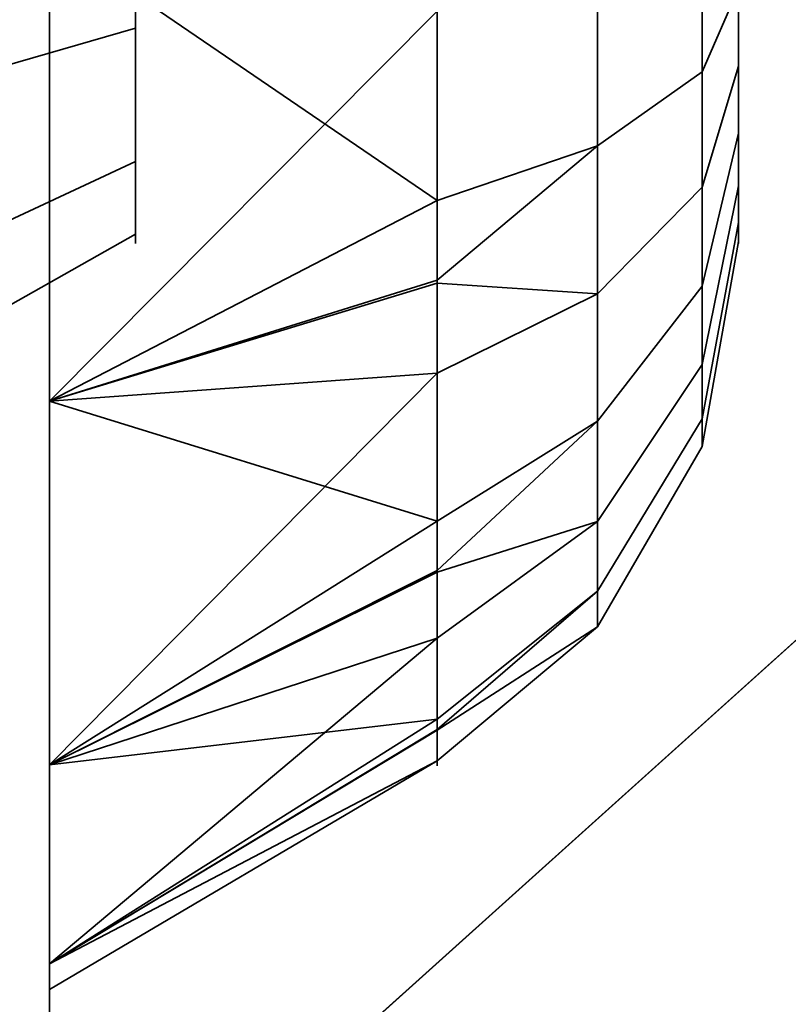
# Model space of a CAD drawing. Header units: millimetres. Extents: x -527 to 5177, y -116 to 161.
# Tile 332 of 656: x 1123.466 to 1124.358, y -12.983 to -11.84. Entities that reach past the tile are written whole.
import ezdxf

# ---------------------------------------------------------------- set-up
doc = ezdxf.new("R2010")
doc.units = ezdxf.units.MM
doc.layers.add('151', color=7, linetype='Continuous', true_color=0xffffff)

# ---------------------------------------------------------------- blocks, each defined once
blk = doc.blocks.new('UG_SURFACE_096')
at = {"layer": '151', "color": 252, "linetype": 'Continuous', "lineweight": 35}
for points in [[(1119.6556, -16.8, 1120), (1129.1, -8.3, 1120), (1129.1, -16.8, 1120)], [(1129.1, -8.3, 1144.0001), (1119.6556, -16.8, 1144.0001), (1129.1, -16.8, 1144.0001)], [(1119.6556, -16.8, 1144.0001), (1129.1, -8.3, 1144.0001), (1129.1, -8.3, 1120), (1119.6556, -16.8, 1120)], [(1129.1, -18.8, 1036.9999), (1109.1, -18.8, 1036.9999), (1109.1, -11.3, 1036.9999), (1129.1, -11.3, 1036.9999)], [(1129.1, -11.3, 1067), (1109.1, -11.3, 1067), (1109.1, -18.8, 1067), (1129.1, -18.8, 1067)]]:
    blk.add_3dface(points, dxfattribs=at)
blk = doc.blocks.new('UG_SURFACE_117')
at = {"layer": '151', "color": 252, "linetype": 'Continuous', "lineweight": 35}
for points in [[(1123.5, 51.71, 2021.75), (1123.5, -26.22, 2021.75), (1125, -26.22, 2020.2501), (1125, 51.71, 2020.2501)], [(1125, 51.71, -7.75), (1125, -26.22, -7.75), (1123.5, -26.22, -7.75), (1123.5, 51.71, -7.75)], [(1123.5, 51.71, 27.25), (1123.5, -26.22, 27.25), (1123.5, 26.8, 62.25), (1123.5, 28.8, 62.25)], [(1123.5, -26.22, 223.25), (1123.5, 51.71, 223.25), (1123.5, 28.8, 74.25), (1123.5, 26.8, 74.25)], [(1123.5, 51.71, 223.25), (1123.5, -26.22, 223.25), (1123.5, 26.8, 372.25), (1123.5, 28.8, 372.25)], [(1123.5, -26.22, 533.25), (1123.5, 51.71, 533.25), (1123.5, 28.8, 384.25), (1123.5, 26.8, 384.25)], [(1123.5, 51.71, 533.25), (1123.5, -26.22, 533.25), (1123.5, 26.8, 682.25), (1123.5, 28.8, 682.25)], [(1123.5, -26.22, 843.25), (1123.5, 51.71, 843.25), (1123.5, 28.8, 694.25), (1123.5, 26.8, 694.25)], [(1123.5, 51.71, 843.25), (1123.5, -26.22, 843.25), (1123.5, 26.8, 992.25), (1123.5, 28.8, 992.25)], [(1123.5, -26.22, 1153.25), (1123.5, 51.71, 1153.25), (1123.5, 28.8, 1004.25), (1123.5, 26.8, 1004.25)], [(1123.5, 51.71, 1153.25), (1123.5, -26.22, 1153.25), (1123.5, 26.8, 1302.25), (1123.5, 28.8, 1302.25)], [(1123.5, -26.22, 1463.25), (1123.5, 51.71, 1463.25), (1123.5, 28.8, 1314.25), (1123.5, 26.8, 1314.25)], [(1123.5, 51.71, 1463.25), (1123.5, -26.22, 1463.25), (1123.5, 26.8, 1612.25), (1123.5, 28.8, 1612.25)], [(1123.5, -26.22, 1773.25), (1123.5, 51.71, 1773.25), (1123.5, 28.8, 1624.2501), (1123.5, 26.8, 1624.2501)], [(1123.5, 51.71, 1773.25), (1123.5, -26.22, 1773.25), (1123.5, 26.8, 1922.25), (1123.5, 28.8, 1922.25)], [(1123.5, -26.22, 2021.75), (1123.5, 51.71, 2021.75), (1123.5, 28.8, 1934.25), (1123.5, 26.8, 1934.25)], [(1123.5, 51.71, 27.25), (1123.5, 51.71, -7.75), (1123.5, -26.22, -7.75), (1123.5, -26.22, 27.25)], [(1123.5, -26.22, 27.25), (1123.5, -26.22, 223.25), (1123.5, 26.8, 74.25), (1123.5, 26.8, 62.25)], [(1123.5, -26.22, 223.25), (1123.5, -26.22, 533.25), (1123.5, 26.8, 384.25), (1123.5, 26.8, 372.25)], [(1123.5, -26.22, 533.25), (1123.5, -26.22, 843.25), (1123.5, 26.8, 694.25), (1123.5, 26.8, 682.25)], [(1123.5, -26.22, 843.25), (1123.5, -26.22, 1153.25), (1123.5, 26.8, 1004.25), (1123.5, 26.8, 992.25)], [(1123.5, -26.22, 1153.25), (1123.5, -26.22, 1463.25), (1123.5, 26.8, 1314.25), (1123.5, 26.8, 1302.25)], [(1123.5, -26.22, 1463.25), (1123.5, -26.22, 1773.25), (1123.5, 26.8, 1624.2501), (1123.5, 26.8, 1612.25)], [(1123.5, -26.22, 1773.25), (1123.5, -26.22, 2021.75), (1123.5, 26.8, 1934.25), (1123.5, 26.8, 1922.25)]]:
    blk.add_3dface(points, dxfattribs=at)
blk = doc.blocks.new('UG_SURFACE_118')
at = {"layer": '151', "color": 252, "linetype": 'Continuous', "lineweight": 35}
for points in [[(1123.5, 51.71, 2021.75), (1123.5, -26.22, 2021.75), (1125, -26.22, 2020.2501), (1125, 51.71, 2020.2501)], [(1125, 51.71, -7.75), (1125, -26.22, -7.75), (1123.5, -26.22, -7.75), (1123.5, 51.71, -7.75)], [(1123.5, 51.71, 27.25), (1123.5, -26.22, 27.25), (1123.5, 26.8, 62.25), (1123.5, 28.8, 62.25)], [(1123.5, -26.22, 223.25), (1123.5, 51.71, 223.25), (1123.5, 28.8, 74.25), (1123.5, 26.8, 74.25)], [(1123.5, 51.71, 223.25), (1123.5, -26.22, 223.25), (1123.5, 26.8, 372.25), (1123.5, 28.8, 372.25)], [(1123.5, -26.22, 533.25), (1123.5, 51.71, 533.25), (1123.5, 28.8, 384.25), (1123.5, 26.8, 384.25)], [(1123.5, 51.71, 533.25), (1123.5, -26.22, 533.25), (1123.5, 26.8, 682.25), (1123.5, 28.8, 682.25)], [(1123.5, -26.22, 843.25), (1123.5, 51.71, 843.25), (1123.5, 28.8, 694.25), (1123.5, 26.8, 694.25)], [(1123.5, 51.71, 843.25), (1123.5, -26.22, 843.25), (1123.5, 26.8, 992.25), (1123.5, 28.8, 992.25)], [(1123.5, -26.22, 1153.25), (1123.5, 51.71, 1153.25), (1123.5, 28.8, 1004.25), (1123.5, 26.8, 1004.25)], [(1123.5, 51.71, 1153.25), (1123.5, -26.22, 1153.25), (1123.5, 26.8, 1302.25), (1123.5, 28.8, 1302.25)], [(1123.5, -26.22, 1463.25), (1123.5, 51.71, 1463.25), (1123.5, 28.8, 1314.25), (1123.5, 26.8, 1314.25)], [(1123.5, 51.71, 1463.25), (1123.5, -26.22, 1463.25), (1123.5, 26.8, 1612.25), (1123.5, 28.8, 1612.25)], [(1123.5, -26.22, 1773.25), (1123.5, 51.71, 1773.25), (1123.5, 28.8, 1624.2501), (1123.5, 26.8, 1624.2501)], [(1123.5, 51.71, 1773.25), (1123.5, -26.22, 1773.25), (1123.5, 26.8, 1922.25), (1123.5, 28.8, 1922.25)], [(1123.5, -26.22, 2021.75), (1123.5, 51.71, 2021.75), (1123.5, 28.8, 1934.25), (1123.5, 26.8, 1934.25)], [(1123.5, 51.71, 27.25), (1123.5, 51.71, -7.75), (1123.5, -26.22, -7.75), (1123.5, -26.22, 27.25)], [(1123.5, -26.22, 27.25), (1123.5, -26.22, 223.25), (1123.5, 26.8, 74.25), (1123.5, 26.8, 62.25)], [(1123.5, -26.22, 223.25), (1123.5, -26.22, 533.25), (1123.5, 26.8, 384.25), (1123.5, 26.8, 372.25)], [(1123.5, -26.22, 533.25), (1123.5, -26.22, 843.25), (1123.5, 26.8, 694.25), (1123.5, 26.8, 682.25)], [(1123.5, -26.22, 843.25), (1123.5, -26.22, 1153.25), (1123.5, 26.8, 1004.25), (1123.5, 26.8, 992.25)], [(1123.5, -26.22, 1153.25), (1123.5, -26.22, 1463.25), (1123.5, 26.8, 1314.25), (1123.5, 26.8, 1302.25)], [(1123.5, -26.22, 1463.25), (1123.5, -26.22, 1773.25), (1123.5, 26.8, 1624.2501), (1123.5, 26.8, 1612.25)], [(1123.5, -26.22, 1773.25), (1123.5, -26.22, 2021.75), (1123.5, 26.8, 1934.25), (1123.5, 26.8, 1922.25)]]:
    blk.add_3dface(points, dxfattribs=at)
blk = doc.blocks.new('UG_SURFACE_119')
at = {"layer": '151', "color": 252, "linetype": 'Continuous', "lineweight": 35}
for points in [[(1123.5, -26.22, 2021.75), (1123.5, 74.62, 2021.75), (1125, 74.62, 2020.2501), (1125, -26.22, 2020.2501)], [(1123.5, 74.62, 2021.75), (1123.5, -26.22, 2021.75), (1241.5, 26.8, 2021.75), (1241.5, 28.8, 2021.75)], [(1123.5, -26.22, 2021.75), (1876.5, -26.22, 2021.75), (1253.5, 26.8, 2021.75), (1241.5, 26.8, 2021.75)], [(1070.0001, -9.3, 2075.2499), (1070.0001, -26.22, 2075.2499), (1929.9999, -26.22, 2075.2499), (1929.9999, -9.3, 2075.2499)], [(1071.4999, -9.3, 2073.75), (1928.5001, -9.3, 2073.75), (1928.5001, -26.22, 2073.75), (1071.4999, -26.22, 2073.75)]]:
    blk.add_3dface(points, dxfattribs=at)
blk = doc.blocks.new('UG_SURFACE_187')
at = {"layer": '151', "color": 252, "linetype": 'Continuous', "lineweight": 35}
for points in [[(1122.8, -22.0201, 980), (1122.8, -1.6, 980), (1123.5, -1.6, 980), (1123.5, -22.0201, 980)], [(1123.5, -11.1779, 983.7008), (1123.5, -11.7428, 983.6414), (1123.5, -22.0201, 980), (1123.5, -1.6, 980)], [(1123.3547, -2.3881, 1164.1217), (1123.5, -1.659, 1164.436), (1123.5, -22.0201, 1172.0912)], [(1123.5, -22.0201, 997.9088), (1123.5, -1.659, 1005.5641), (1123.3547, -2.3881, 1005.8782)], [(1123.5, -22.0201, 1172.0912), (1123.5, -1.659, 1164.436), (1123.5, -3, 1165)], [(1123.5, -1.659, 1005.5641), (1123.5, -22.0201, 997.9088), (1123.5, -9.283, 994.683), (1123.5, -8.7428, 994.8586)], [(1123.5, -22.0201, 1172.0912), (1123.3863, -22.2146, 1171.5738), (1123.3547, -2.3881, 1164.1217)], [(1123.3547, -2.3881, 1005.8782), (1123.3863, -22.2146, 998.4262), (1123.5, -22.0201, 997.9088)], [(1123.5, -22.0201, 1190.0001), (1123.5, -3, 1165), (1123.5, -9.7051, 1175.6971)], [(1123.5, -3, 1165), (1123.5, -22.0201, 1190.0001), (1123.5, -22.0201, 1172.0912)], [(1123.5, -22.0201, 1190.0001), (1123.5, -5, 1190.0001), (1122.8, -5, 1190.0001), (1122.8, -22.0201, 1190.0001)], [(1123.5, -5, 1190.0001), (1123.5, -22.0201, 1190.0001), (1123.5, -11.7428, 1186.3586), (1123.5, -11.1779, 1186.2992)], [(1123.5, -9.283, 992.317), (1123.5, -12.283, 986.183), (1123.5, -11.7428, 986.3585)], [(1123.5, -12.283, 986.183), (1123.5, -9.283, 992.317), (1123.5, -9.7051, 992.6971)], [(1123.5, -9.7051, 994.3029), (1123.5, -9.283, 994.683), (1123.5, -22.0201, 997.9088)], [(1123.5, -22.0201, 1190.0001), (1123.5, -9.7051, 1175.6971), (1123.5, -9.9362, 1176.216)], [(1123.5, -22.0201, 997.9088), (1123.5, -12.283, 986.183), (1123.5, -9.7051, 992.6971), (1123.5, -9.9362, 993.216)], [(1123.5, -9.9362, 993.784), (1123.5, -9.7051, 994.3029), (1123.5, -22.0201, 997.9088)], [(1123.5, -9.9362, 1176.216), (1123.5, -11.7428, 1183.6414), (1123.5, -12.283, 1183.817)], [(1123.5, -9.9362, 1176.216), (1123.5, -12.283, 1183.817), (1123.5, -12.7051, 1184.1971), (1123.5, -22.0201, 1190.0001)], [(1123.5, -22.0201, 997.9088), (1123.5, -9.9362, 993.216), (1123.5, -9.966, 993.5)], [(1123.5, -9.966, 993.5), (1123.5, -9.9362, 993.784), (1123.5, -22.0201, 997.9088)], [(1123.6, -11.85, 985.433), (1123.6, -11.6523, 985.4972), (1123.6, -11.4455, 985.4755), (1123.6, -11.6, 985)], [(1123.6, -11.85, 1185.433), (1123.6, -11.6523, 1185.4973), (1123.6, -11.4455, 1185.4756), (1123.6, -11.6, 1184.9999)], [(1123.6, -11.6523, 984.5027), (1123.6, -11.85, 984.567), (1123.6, -12.0045, 984.7061), (1123.6, -11.6, 985)], [(1123.6, -12.0045, 984.7061), (1123.6, -12.0891, 984.8961), (1123.6, -12.0891, 985.104), (1123.6, -11.6, 985)], [(1123.6, -12.0891, 985.104), (1123.6, -12.0045, 985.2939), (1123.6, -11.85, 985.433), (1123.6, -11.6, 985)], [(1123.6, -11.6523, 1184.5027), (1123.6, -11.85, 1184.567), (1123.6, -12.0045, 1184.7061), (1123.6, -11.6, 1184.9999)], [(1123.6, -12.0045, 1184.7061), (1123.6, -12.0891, 1184.896), (1123.6, -12.0891, 1185.104), (1123.6, -11.6, 1184.9999)], [(1123.6, -12.0891, 1185.104), (1123.6, -12.0045, 1185.2939), (1123.6, -11.85, 1185.433), (1123.6, -11.6, 1184.9999)], [(1124.1362, -11.6, 1184.0501), (1124.1362, -11.9864, 1184.1322), (1123.95, -12.0499, 1183.9894), (1123.95, -11.7119, 1183.9175)], [(1124.1362, -11.6, 984.05), (1124.1362, -11.9864, 984.1322), (1123.95, -12.0499, 983.9894), (1123.95, -11.7119, 983.9175)], [(1124.2578, -11.6, 1184.2606), (1124.2578, -11.9007, 1184.3245), (1124.1362, -11.9864, 1184.1322), (1124.1362, -11.6, 1184.0501)], [(1124.2578, -11.6, 984.2606), (1124.2578, -11.9007, 984.3245), (1124.1362, -11.9864, 984.1322), (1124.1362, -11.6, 984.05)], [(1124.3, -11.6, 1184.5), (1124.3, -11.8034, 1184.5433), (1124.2578, -11.9007, 1184.3245), (1124.2578, -11.6, 1184.2606)], [(1124.3, -11.6, 984.5), (1124.3, -11.8034, 984.5432), (1124.2578, -11.9007, 984.3245), (1124.2578, -11.6, 984.2606)], [(1124.3, -11.704, 1185.4891), (1124.3, -11.8939, 1185.4045), (1124.3, -12.033, 1185.25), (1124.3, -11.6, 1184.9999)], [(1124.3, -12.033, 1185.25), (1124.3, -12.0973, 1185.0523), (1124.3, -12.0755, 1184.8454), (1124.3, -11.6, 1184.9999)], [(1124.3, -12.0755, 1184.8454), (1124.3, -11.9716, 1184.6654), (1124.3, -11.8034, 1184.5433), (1124.3, -11.6, 1184.9999)], [(1124.3, -11.704, 985.4891), (1124.3, -11.8939, 985.4045), (1124.3, -12.033, 985.25), (1124.3, -11.6, 985)], [(1124.3, -12.033, 985.25), (1124.3, -12.0973, 985.0523), (1124.3, -12.0755, 984.8455), (1124.3, -11.6, 985)], [(1124.3, -12.0755, 984.8455), (1124.3, -11.9716, 984.6655), (1124.3, -11.8034, 984.5432), (1124.3, -11.6, 985)], [(1123.6, -11.6523, 985.4972), (1123.6, -11.85, 985.433), (1122.8, -12.0809, 985.833), (1122.8, -11.7005, 985.9566)], [(1123.6, -11.85, 984.567), (1123.6, -11.6523, 984.5027), (1122.8, -11.7005, 984.0434), (1122.8, -12.0809, 984.167)], [(1123.6, -11.6523, 1185.4973), (1123.6, -11.85, 1185.433), (1122.8, -12.0809, 1185.833), (1122.8, -11.7005, 1185.9566)], [(1123.6, -11.85, 1184.567), (1123.6, -11.6523, 1184.5027), (1122.8, -11.7005, 1184.0434), (1122.8, -12.0809, 1184.167)], [(1124.3, -11.8939, 1185.4045), (1124.3, -11.704, 1185.4891), (1124.2578, -11.7537, 1185.7233), (1124.2578, -12.0346, 1185.5983)], [(1124.3, -11.8939, 985.4045), (1124.3, -11.704, 985.4891), (1124.2578, -11.7537, 985.7233), (1124.2578, -12.0346, 985.5982)], [(1123.5, -11.7428, 1183.6414), (1123.95, -11.7119, 1183.9175), (1123.95, -12.0499, 1183.9894)], [(1123.5, -11.7428, 983.6414), (1123.95, -11.7119, 983.9175), (1123.95, -12.0499, 983.9894)], [(1123.5, -12.283, 1186.183), (1123.5, -11.7428, 1186.3586), (1123.5, -22.0201, 1190.0001)], [(1123.5, -11.7428, 983.6414), (1123.5, -12.283, 983.817), (1123.5, -22.0201, 980)], [(1123.95, -12.0499, 1183.9894), (1123.5, -12.283, 1183.817), (1123.5, -11.7428, 1183.6414)], [(1123.95, -11.83, 1186.082), (1123.5, -11.7428, 1186.3586), (1123.5, -12.283, 1186.183)], [(1123.95, -12.0499, 983.9894), (1123.5, -12.283, 983.817), (1123.5, -11.7428, 983.6414)], [(1123.95, -11.83, 986.082), (1123.5, -11.7428, 986.3585), (1123.5, -12.283, 986.183)], [(1124.2578, -12.0346, 1185.5983), (1124.2578, -11.7537, 1185.7233), (1124.1362, -11.7975, 1185.9292), (1124.1362, -12.1584, 1185.7685)], [(1124.2578, -12.0346, 985.5982), (1124.2578, -11.7537, 985.7233), (1124.1362, -11.7975, 985.9292), (1124.1362, -12.1584, 985.7685)], [(1124.1362, -12.1584, 1185.7685), (1124.1362, -11.7975, 1185.9292), (1123.95, -11.83, 1186.082), (1123.95, -12.1457, 1185.9415)], [(1124.1362, -12.1584, 985.7685), (1124.1362, -11.7975, 985.9292), (1123.95, -11.83, 986.082), (1123.95, -12.1457, 985.9415)], [(1124.3, -11.8034, 1184.5433), (1124.3, -11.9716, 1184.6654), (1124.2578, -12.1495, 1184.5052), (1124.2578, -11.9007, 1184.3245)], [(1124.3, -11.8034, 984.5432), (1124.3, -11.9716, 984.6655), (1124.2578, -12.1495, 984.5052), (1124.2578, -11.9007, 984.3245)], [(1123.5, -12.283, 1186.183), (1123.95, -12.1457, 1185.9415), (1123.95, -11.83, 1186.082)], [(1123.5, -12.283, 986.183), (1123.95, -12.1457, 985.9415), (1123.95, -11.83, 986.082)], [(1123.6, -11.85, 985.433), (1123.6, -12.0045, 985.2939), (1122.8, -12.3782, 985.5654), (1122.8, -12.0809, 985.833)], [(1123.6, -12.0045, 984.7061), (1123.6, -11.85, 984.567), (1122.8, -12.0809, 984.167), (1122.8, -12.3782, 984.4346)], [(1123.6, -11.85, 1185.433), (1123.6, -12.0045, 1185.2939), (1122.8, -12.3782, 1185.5654), (1122.8, -12.0809, 1185.833)], [(1123.6, -12.0045, 1184.7061), (1123.6, -11.85, 1184.567), (1122.8, -12.0809, 1184.167), (1122.8, -12.3782, 1184.4347)], [(1124.3, -12.033, 1185.25), (1124.3, -11.8939, 1185.4045), (1124.2578, -12.0346, 1185.5983), (1124.2578, -12.2404, 1185.3697)], [(1124.3, -12.033, 985.25), (1124.3, -11.8939, 985.4045), (1124.2578, -12.0346, 985.5982), (1124.2578, -12.2404, 985.3697)], [(1124.2578, -11.9007, 1184.3245), (1124.2578, -12.1495, 1184.5052), (1124.1362, -12.306, 1184.3643), (1124.1362, -11.9864, 1184.1322)], [(1124.2578, -11.9007, 984.3245), (1124.2578, -12.1495, 984.5052), (1124.1362, -12.306, 984.3643), (1124.1362, -11.9864, 984.1322)], [(1124.3, -11.9716, 1184.6654), (1124.3, -12.0755, 1184.8454), (1124.2578, -12.3032, 1184.7715), (1124.2578, -12.1495, 1184.5052)], [(1124.3, -11.9716, 984.6655), (1124.3, -12.0755, 984.8455), (1124.2578, -12.3032, 984.7715), (1124.2578, -12.1495, 984.5052)], [(1124.1362, -11.9864, 1184.1322), (1124.1362, -12.306, 1184.3643), (1123.95, -12.4221, 1184.2598), (1123.95, -12.1425, 1184.0566)], [(1123.95, -12.1425, 1184.0566), (1123.95, -12.0499, 1183.9894), (1124.1362, -11.9864, 1184.1322)], [(1124.1362, -11.9864, 984.1322), (1124.1362, -12.306, 984.3643), (1123.95, -12.4221, 984.2598), (1123.95, -12.1425, 984.0567)], [(1123.95, -12.1425, 984.0567), (1123.95, -12.0499, 983.9894), (1124.1362, -11.9864, 984.1322)], [(1123.6, -12.0045, 985.2939), (1123.6, -12.0891, 985.104), (1122.8, -12.5409, 985.2), (1122.8, -12.3782, 985.5654)], [(1123.6, -12.0891, 984.8961), (1123.6, -12.0045, 984.7061), (1122.8, -12.3782, 984.4346), (1122.8, -12.5409, 984.8)], [(1123.6, -12.0045, 1185.2939), (1123.6, -12.0891, 1185.104), (1122.8, -12.5409, 1185.2), (1122.8, -12.3782, 1185.5654)], [(1123.6, -12.0891, 1184.896), (1123.6, -12.0045, 1184.7061), (1122.8, -12.3782, 1184.4347), (1122.8, -12.5409, 1184.8)], [(1124.2578, -12.2404, 1185.3697), (1124.2578, -12.0346, 1185.5983), (1124.1362, -12.1584, 1185.7685), (1124.1362, -12.4227, 1185.475)], [(1124.2578, -12.2404, 985.3697), (1124.2578, -12.0346, 985.5982), (1124.1362, -12.1584, 985.7685), (1124.1362, -12.4227, 985.475)], [(1124.3, -12.0973, 1185.0523), (1124.3, -12.033, 1185.25), (1124.2578, -12.2404, 1185.3697), (1124.2578, -12.3354, 1185.0773)], [(1124.3, -12.0973, 985.0523), (1124.3, -12.033, 985.25), (1124.2578, -12.2404, 985.3697), (1124.2578, -12.3354, 985.0773)], [(1123.95, -12.0499, 1183.9894), (1123.95, -12.1425, 1184.0566), (1123.5, -12.283, 1183.817)], [(1123.95, -12.0499, 983.9894), (1123.95, -12.1425, 984.0567), (1123.5, -12.283, 983.817)], [(1124.3, -12.0755, 1184.8454), (1124.3, -12.0973, 1185.0523), (1124.2578, -12.3354, 1185.0773), (1124.2578, -12.3032, 1184.7715)], [(1124.3, -12.0755, 984.8455), (1124.3, -12.0973, 985.0523), (1124.2578, -12.3354, 985.0773), (1124.2578, -12.3032, 984.7715)], [(1123.6, -12.0891, 985.104), (1123.6, -12.0891, 984.8961), (1122.8, -12.5409, 984.8), (1122.8, -12.5409, 985.2)], [(1123.6, -12.0891, 1185.104), (1123.6, -12.0891, 1184.896), (1122.8, -12.5409, 1184.8), (1122.8, -12.5409, 1185.2)], [(1123.5, -12.283, 1183.817), (1123.95, -12.1425, 1184.0566), (1123.95, -12.4221, 1184.2598)], [(1123.5, -12.283, 983.817), (1123.95, -12.1425, 984.0567), (1123.95, -12.4221, 984.2598)], [(1123.95, -12.2502, 1185.895), (1123.95, -12.1457, 1185.9415), (1123.5, -12.283, 1186.183)], [(1123.95, -12.2502, 985.895), (1123.95, -12.1457, 985.9415), (1123.5, -12.283, 986.183)], [(1123.95, -12.1457, 1185.9415), (1123.95, -12.2502, 1185.895), (1124.1362, -12.1584, 1185.7685)], [(1123.95, -12.1457, 985.9415), (1123.95, -12.2502, 985.895), (1124.1362, -12.1584, 985.7685)], [(1124.2578, -12.1495, 1184.5052), (1124.2578, -12.3032, 1184.7715), (1124.1362, -12.5035, 1184.7064), (1124.1362, -12.306, 1184.3643)], [(1124.2578, -12.1495, 984.5052), (1124.2578, -12.3032, 984.7715), (1124.1362, -12.5035, 984.7065), (1124.1362, -12.306, 984.3643)], [(1124.1362, -12.4227, 1185.475), (1124.1362, -12.1584, 1185.7685), (1123.95, -12.2502, 1185.895), (1123.95, -12.4815, 1185.6381)], [(1124.1362, -12.4227, 985.475), (1124.1362, -12.1584, 985.7685), (1123.95, -12.2502, 985.895), (1123.95, -12.4815, 985.6381)], [(1124.2578, -12.3354, 1185.0773), (1124.2578, -12.2404, 1185.3697), (1124.1362, -12.4227, 1185.475), (1124.1362, -12.5447, 1185.0992)], [(1124.2578, -12.3354, 985.0773), (1124.2578, -12.2404, 985.3697), (1124.1362, -12.4227, 985.475), (1124.1362, -12.5447, 985.0993)], [(1123.5, -12.7051, 1185.8029), (1123.95, -12.4815, 1185.6381), (1123.95, -12.2502, 1185.895)], [(1123.95, -12.2502, 1185.895), (1123.5, -12.283, 1186.183), (1123.5, -12.7051, 1185.8029)], [(1123.5, -12.7051, 985.8029), (1123.95, -12.4815, 985.6381), (1123.95, -12.2502, 985.895)], [(1123.95, -12.2502, 985.895), (1123.5, -12.283, 986.183), (1123.5, -12.7051, 985.8029)], [(1123.5, -22.0201, 1190.0001), (1123.5, -12.7051, 1185.8029), (1123.5, -12.283, 1186.183)], [(1123.5, -22.0201, 980), (1123.5, -12.283, 983.817), (1123.5, -12.7051, 984.1971)], [(1123.5, -12.7051, 985.8029), (1123.5, -12.283, 986.183), (1123.5, -22.0201, 997.9088)], [(1123.95, -12.4221, 1184.2598), (1123.5, -12.7051, 1184.1971), (1123.5, -12.283, 1183.817)], [(1123.95, -12.4221, 984.2598), (1123.5, -12.7051, 984.1971), (1123.5, -12.283, 983.817)], [(1124.1362, -12.306, 1184.3643), (1124.1362, -12.5035, 1184.7064), (1123.95, -12.6521, 1184.6582), (1123.95, -12.4793, 1184.3588)], [(1123.95, -12.4793, 1184.3588), (1123.95, -12.4221, 1184.2598), (1124.1362, -12.306, 1184.3643)], [(1124.1362, -12.306, 984.3643), (1124.1362, -12.5035, 984.7065), (1123.95, -12.6521, 984.6582), (1123.95, -12.4793, 984.3588)], [(1123.95, -12.4793, 984.3588), (1123.95, -12.4221, 984.2598), (1124.1362, -12.306, 984.3643)], [(1124.2578, -12.3032, 1184.7715), (1124.2578, -12.3354, 1185.0773), (1124.1362, -12.5447, 1185.0992), (1124.1362, -12.5035, 1184.7064)], [(1124.2578, -12.3032, 984.7715), (1124.2578, -12.3354, 985.0773), (1124.1362, -12.5447, 985.0993), (1124.1362, -12.5035, 984.7065)], [(1123.95, -12.4221, 1184.2598), (1123.95, -12.4793, 1184.3588), (1123.5, -12.7051, 1184.1971)], [(1123.95, -12.4221, 984.2598), (1123.95, -12.4793, 984.3588), (1123.5, -12.7051, 984.1971)], [(1124.1362, -12.5447, 1185.0992), (1124.1362, -12.4227, 1185.475), (1123.95, -12.558, 1185.5531), (1123.95, -12.6648, 1185.2244)], [(1123.95, -12.4815, 1185.6381), (1123.95, -12.558, 1185.5531), (1124.1362, -12.4227, 1185.475)], [(1124.1362, -12.5447, 985.0993), (1124.1362, -12.4227, 985.475), (1123.95, -12.558, 985.5531), (1123.95, -12.6648, 985.2244)], [(1123.95, -12.4815, 985.6381), (1123.95, -12.558, 985.5531), (1124.1362, -12.4227, 985.475)], [(1123.5, -12.7051, 1184.1971), (1123.95, -12.4793, 1184.3588), (1123.95, -12.6521, 1184.6582)], [(1123.5, -12.7051, 984.1971), (1123.95, -12.4793, 984.3588), (1123.95, -12.6521, 984.6582)], [(1123.95, -12.558, 1185.5531), (1123.95, -12.4815, 1185.6381), (1123.5, -12.7051, 1185.8029)], [(1123.95, -12.558, 985.5531), (1123.95, -12.4815, 985.6381), (1123.5, -12.7051, 985.8029)], [(1124.1362, -12.5035, 1184.7064), (1124.1362, -12.5447, 1185.0992), (1123.95, -12.7002, 1185.1156), (1123.95, -12.664, 1184.7719)], [(1123.95, -12.664, 1184.7719), (1123.95, -12.6521, 1184.6582), (1124.1362, -12.5035, 1184.7064)], [(1124.1362, -12.5035, 984.7065), (1124.1362, -12.5447, 985.0993), (1123.95, -12.7002, 985.1156), (1123.95, -12.664, 984.7719)], [(1123.95, -12.664, 984.7719), (1123.95, -12.6521, 984.6582), (1124.1362, -12.5035, 984.7065)], [(1123.95, -12.6648, 1185.2244), (1123.95, -12.7002, 1185.1156), (1124.1362, -12.5447, 1185.0992)], [(1123.95, -12.6648, 985.2244), (1123.95, -12.7002, 985.1156), (1124.1362, -12.5447, 985.0993)], [(1123.5, -12.9362, 1185.284), (1123.95, -12.6648, 1185.2244), (1123.95, -12.558, 1185.5531)], [(1123.95, -12.558, 1185.5531), (1123.5, -12.7051, 1185.8029), (1123.5, -12.9362, 1185.284)], [(1123.5, -12.9362, 985.284), (1123.95, -12.6648, 985.2244), (1123.95, -12.558, 985.5531)], [(1123.95, -12.558, 985.5531), (1123.5, -12.7051, 985.8029), (1123.5, -12.9362, 985.284)], [(1123.95, -12.6521, 1184.6582), (1123.5, -12.9362, 1184.716), (1123.5, -12.7051, 1184.1971)], [(1123.95, -12.6521, 1184.6582), (1123.95, -12.664, 1184.7719), (1123.5, -12.9362, 1184.716)], [(1123.95, -12.6521, 984.6582), (1123.5, -12.9362, 984.716), (1123.5, -12.7051, 984.1971)], [(1123.95, -12.6521, 984.6582), (1123.95, -12.664, 984.7719), (1123.5, -12.9362, 984.716)], [(1123.5, -12.966, 1184.9999), (1123.5, -12.9362, 1184.716), (1123.95, -12.664, 1184.7719), (1123.95, -12.7002, 1185.1156)], [(1123.5, -12.966, 985), (1123.5, -12.9362, 984.716), (1123.95, -12.664, 984.7719), (1123.95, -12.7002, 985.1156)], [(1123.95, -12.7002, 1185.1156), (1123.95, -12.6648, 1185.2244), (1123.5, -12.9362, 1185.284)], [(1123.95, -12.7002, 985.1156), (1123.95, -12.6648, 985.2244), (1123.5, -12.9362, 985.284)], [(1123.95, -12.7002, 1185.1156), (1123.5, -12.9362, 1185.284), (1123.5, -12.966, 1184.9999)], [(1123.95, -12.7002, 985.1156), (1123.5, -12.9362, 985.284), (1123.5, -12.966, 985)], [(1123.5, -22.0201, 1190.0001), (1123.5, -12.7051, 1184.1971), (1123.5, -12.9362, 1184.716)], [(1123.5, -12.9362, 1185.284), (1123.5, -12.7051, 1185.8029), (1123.5, -22.0201, 1190.0001)], [(1123.5, -22.0201, 980), (1123.5, -12.7051, 984.1971), (1123.5, -12.9362, 984.716)], [(1123.5, -12.9362, 985.284), (1123.5, -12.7051, 985.8029), (1123.5, -22.0201, 997.9088)], [(1123.5, -22.0201, 1190.0001), (1123.5, -12.9362, 1184.716), (1123.5, -12.966, 1184.9999)], [(1123.5, -12.966, 1184.9999), (1123.5, -12.9362, 1185.284), (1123.5, -22.0201, 1190.0001)], [(1123.5, -22.0201, 980), (1123.5, -12.9362, 984.716), (1123.5, -12.966, 985)], [(1123.5, -12.966, 985), (1123.5, -12.9362, 985.284), (1123.5, -22.0201, 997.9088), (1123.5, -22.0201, 980)]]:
    blk.add_3dface(points, dxfattribs=at)
blk = doc.blocks.new('UG_SURFACE_190')
at = {"layer": '151', "color": 252, "linetype": 'Continuous', "lineweight": 35}
for points in [[(1122.8, -22.0201, 980), (1122.8, -1.6, 980), (1123.5, -1.6, 980), (1123.5, -22.0201, 980)], [(1123.5, -11.1779, 983.7008), (1123.5, -11.7428, 983.6414), (1123.5, -22.0201, 980), (1123.5, -1.6, 980)], [(1123.3547, -2.3881, 1164.1217), (1123.5, -1.659, 1164.436), (1123.5, -22.0201, 1172.0912)], [(1123.5, -22.0201, 997.9088), (1123.5, -1.659, 1005.5641), (1123.3547, -2.3881, 1005.8782)], [(1123.5, -22.0201, 1172.0912), (1123.5, -1.659, 1164.436), (1123.5, -3, 1165)], [(1123.5, -1.659, 1005.5641), (1123.5, -22.0201, 997.9088), (1123.5, -9.283, 994.683), (1123.5, -8.7428, 994.8586)], [(1123.5, -22.0201, 1172.0912), (1123.3863, -22.2146, 1171.5738), (1123.3547, -2.3881, 1164.1217)], [(1123.3547, -2.3881, 1005.8782), (1123.3863, -22.2146, 998.4262), (1123.5, -22.0201, 997.9088)], [(1123.5, -22.0201, 1190.0001), (1123.5, -3, 1165), (1123.5, -9.7051, 1175.6971)], [(1123.5, -3, 1165), (1123.5, -22.0201, 1190.0001), (1123.5, -22.0201, 1172.0912)], [(1123.5, -22.0201, 1190.0001), (1123.5, -5, 1190.0001), (1122.8, -5, 1190.0001), (1122.8, -22.0201, 1190.0001)], [(1123.5, -5, 1190.0001), (1123.5, -22.0201, 1190.0001), (1123.5, -11.7428, 1186.3586), (1123.5, -11.1779, 1186.2992)], [(1123.5, -9.283, 992.317), (1123.5, -12.283, 986.183), (1123.5, -11.7428, 986.3585)], [(1123.5, -12.283, 986.183), (1123.5, -9.283, 992.317), (1123.5, -9.7051, 992.6971)], [(1123.5, -9.7051, 994.3029), (1123.5, -9.283, 994.683), (1123.5, -22.0201, 997.9088)], [(1123.5, -22.0201, 1190.0001), (1123.5, -9.7051, 1175.6971), (1123.5, -9.9362, 1176.216)], [(1123.5, -22.0201, 997.9088), (1123.5, -12.283, 986.183), (1123.5, -9.7051, 992.6971), (1123.5, -9.9362, 993.216)], [(1123.5, -9.9362, 993.784), (1123.5, -9.7051, 994.3029), (1123.5, -22.0201, 997.9088)], [(1123.5, -9.9362, 1176.216), (1123.5, -11.7428, 1183.6414), (1123.5, -12.283, 1183.817)], [(1123.5, -9.9362, 1176.216), (1123.5, -12.283, 1183.817), (1123.5, -12.7051, 1184.1971), (1123.5, -22.0201, 1190.0001)], [(1123.5, -22.0201, 997.9088), (1123.5, -9.9362, 993.216), (1123.5, -9.966, 993.5)], [(1123.5, -9.966, 993.5), (1123.5, -9.9362, 993.784), (1123.5, -22.0201, 997.9088)], [(1123.6, -11.85, 985.433), (1123.6, -11.6523, 985.4972), (1123.6, -11.4455, 985.4755), (1123.6, -11.6, 985)], [(1123.6, -11.85, 1185.433), (1123.6, -11.6523, 1185.4973), (1123.6, -11.4455, 1185.4756), (1123.6, -11.6, 1184.9999)], [(1123.6, -11.6523, 984.5027), (1123.6, -11.85, 984.567), (1123.6, -12.0045, 984.7061), (1123.6, -11.6, 985)], [(1123.6, -12.0045, 984.7061), (1123.6, -12.0891, 984.8961), (1123.6, -12.0891, 985.104), (1123.6, -11.6, 985)], [(1123.6, -12.0891, 985.104), (1123.6, -12.0045, 985.2939), (1123.6, -11.85, 985.433), (1123.6, -11.6, 985)], [(1123.6, -11.6523, 1184.5027), (1123.6, -11.85, 1184.567), (1123.6, -12.0045, 1184.7061), (1123.6, -11.6, 1184.9999)], [(1123.6, -12.0045, 1184.7061), (1123.6, -12.0891, 1184.896), (1123.6, -12.0891, 1185.104), (1123.6, -11.6, 1184.9999)], [(1123.6, -12.0891, 1185.104), (1123.6, -12.0045, 1185.2939), (1123.6, -11.85, 1185.433), (1123.6, -11.6, 1184.9999)], [(1124.1362, -11.6, 1184.0501), (1124.1362, -11.9864, 1184.1322), (1123.95, -12.0499, 1183.9894), (1123.95, -11.7119, 1183.9175)], [(1124.1362, -11.6, 984.05), (1124.1362, -11.9864, 984.1322), (1123.95, -12.0499, 983.9894), (1123.95, -11.7119, 983.9175)], [(1124.2578, -11.6, 1184.2606), (1124.2578, -11.9007, 1184.3245), (1124.1362, -11.9864, 1184.1322), (1124.1362, -11.6, 1184.0501)], [(1124.2578, -11.6, 984.2606), (1124.2578, -11.9007, 984.3245), (1124.1362, -11.9864, 984.1322), (1124.1362, -11.6, 984.05)], [(1124.3, -11.6, 1184.5), (1124.3, -11.8034, 1184.5433), (1124.2578, -11.9007, 1184.3245), (1124.2578, -11.6, 1184.2606)], [(1124.3, -11.6, 984.5), (1124.3, -11.8034, 984.5432), (1124.2578, -11.9007, 984.3245), (1124.2578, -11.6, 984.2606)], [(1124.3, -11.704, 1185.4891), (1124.3, -11.8939, 1185.4045), (1124.3, -12.033, 1185.25), (1124.3, -11.6, 1184.9999)], [(1124.3, -12.033, 1185.25), (1124.3, -12.0973, 1185.0523), (1124.3, -12.0755, 1184.8454), (1124.3, -11.6, 1184.9999)], [(1124.3, -12.0755, 1184.8454), (1124.3, -11.9716, 1184.6654), (1124.3, -11.8034, 1184.5433), (1124.3, -11.6, 1184.9999)], [(1124.3, -11.704, 985.4891), (1124.3, -11.8939, 985.4045), (1124.3, -12.033, 985.25), (1124.3, -11.6, 985)], [(1124.3, -12.033, 985.25), (1124.3, -12.0973, 985.0523), (1124.3, -12.0755, 984.8455), (1124.3, -11.6, 985)], [(1124.3, -12.0755, 984.8455), (1124.3, -11.9716, 984.6655), (1124.3, -11.8034, 984.5432), (1124.3, -11.6, 985)], [(1123.6, -11.6523, 985.4972), (1123.6, -11.85, 985.433), (1122.8, -12.0809, 985.833), (1122.8, -11.7005, 985.9566)], [(1123.6, -11.85, 984.567), (1123.6, -11.6523, 984.5027), (1122.8, -11.7005, 984.0434), (1122.8, -12.0809, 984.167)], [(1123.6, -11.6523, 1185.4973), (1123.6, -11.85, 1185.433), (1122.8, -12.0809, 1185.833), (1122.8, -11.7005, 1185.9566)], [(1123.6, -11.85, 1184.567), (1123.6, -11.6523, 1184.5027), (1122.8, -11.7005, 1184.0434), (1122.8, -12.0809, 1184.167)], [(1124.3, -11.8939, 1185.4045), (1124.3, -11.704, 1185.4891), (1124.2578, -11.7537, 1185.7233), (1124.2578, -12.0346, 1185.5983)], [(1124.3, -11.8939, 985.4045), (1124.3, -11.704, 985.4891), (1124.2578, -11.7537, 985.7233), (1124.2578, -12.0346, 985.5982)], [(1123.5, -11.7428, 1183.6414), (1123.95, -11.7119, 1183.9175), (1123.95, -12.0499, 1183.9894)], [(1123.5, -11.7428, 983.6414), (1123.95, -11.7119, 983.9175), (1123.95, -12.0499, 983.9894)], [(1123.5, -12.283, 1186.183), (1123.5, -11.7428, 1186.3586), (1123.5, -22.0201, 1190.0001)], [(1123.5, -11.7428, 983.6414), (1123.5, -12.283, 983.817), (1123.5, -22.0201, 980)], [(1123.95, -12.0499, 1183.9894), (1123.5, -12.283, 1183.817), (1123.5, -11.7428, 1183.6414)], [(1123.95, -11.83, 1186.082), (1123.5, -11.7428, 1186.3586), (1123.5, -12.283, 1186.183)], [(1123.95, -12.0499, 983.9894), (1123.5, -12.283, 983.817), (1123.5, -11.7428, 983.6414)], [(1123.95, -11.83, 986.082), (1123.5, -11.7428, 986.3585), (1123.5, -12.283, 986.183)], [(1124.2578, -12.0346, 1185.5983), (1124.2578, -11.7537, 1185.7233), (1124.1362, -11.7975, 1185.9292), (1124.1362, -12.1584, 1185.7685)], [(1124.2578, -12.0346, 985.5982), (1124.2578, -11.7537, 985.7233), (1124.1362, -11.7975, 985.9292), (1124.1362, -12.1584, 985.7685)], [(1124.1362, -12.1584, 1185.7685), (1124.1362, -11.7975, 1185.9292), (1123.95, -11.83, 1186.082), (1123.95, -12.1457, 1185.9415)], [(1124.1362, -12.1584, 985.7685), (1124.1362, -11.7975, 985.9292), (1123.95, -11.83, 986.082), (1123.95, -12.1457, 985.9415)], [(1124.3, -11.8034, 1184.5433), (1124.3, -11.9716, 1184.6654), (1124.2578, -12.1495, 1184.5052), (1124.2578, -11.9007, 1184.3245)], [(1124.3, -11.8034, 984.5432), (1124.3, -11.9716, 984.6655), (1124.2578, -12.1495, 984.5052), (1124.2578, -11.9007, 984.3245)], [(1123.5, -12.283, 1186.183), (1123.95, -12.1457, 1185.9415), (1123.95, -11.83, 1186.082)], [(1123.5, -12.283, 986.183), (1123.95, -12.1457, 985.9415), (1123.95, -11.83, 986.082)], [(1123.6, -11.85, 985.433), (1123.6, -12.0045, 985.2939), (1122.8, -12.3782, 985.5654), (1122.8, -12.0809, 985.833)], [(1123.6, -12.0045, 984.7061), (1123.6, -11.85, 984.567), (1122.8, -12.0809, 984.167), (1122.8, -12.3782, 984.4346)], [(1123.6, -11.85, 1185.433), (1123.6, -12.0045, 1185.2939), (1122.8, -12.3782, 1185.5654), (1122.8, -12.0809, 1185.833)], [(1123.6, -12.0045, 1184.7061), (1123.6, -11.85, 1184.567), (1122.8, -12.0809, 1184.167), (1122.8, -12.3782, 1184.4347)], [(1124.3, -12.033, 1185.25), (1124.3, -11.8939, 1185.4045), (1124.2578, -12.0346, 1185.5983), (1124.2578, -12.2404, 1185.3697)], [(1124.3, -12.033, 985.25), (1124.3, -11.8939, 985.4045), (1124.2578, -12.0346, 985.5982), (1124.2578, -12.2404, 985.3697)], [(1124.2578, -11.9007, 1184.3245), (1124.2578, -12.1495, 1184.5052), (1124.1362, -12.306, 1184.3643), (1124.1362, -11.9864, 1184.1322)], [(1124.2578, -11.9007, 984.3245), (1124.2578, -12.1495, 984.5052), (1124.1362, -12.306, 984.3643), (1124.1362, -11.9864, 984.1322)], [(1124.3, -11.9716, 1184.6654), (1124.3, -12.0755, 1184.8454), (1124.2578, -12.3032, 1184.7715), (1124.2578, -12.1495, 1184.5052)], [(1124.3, -11.9716, 984.6655), (1124.3, -12.0755, 984.8455), (1124.2578, -12.3032, 984.7715), (1124.2578, -12.1495, 984.5052)], [(1124.1362, -11.9864, 1184.1322), (1124.1362, -12.306, 1184.3643), (1123.95, -12.4221, 1184.2598), (1123.95, -12.1425, 1184.0566)], [(1123.95, -12.1425, 1184.0566), (1123.95, -12.0499, 1183.9894), (1124.1362, -11.9864, 1184.1322)], [(1124.1362, -11.9864, 984.1322), (1124.1362, -12.306, 984.3643), (1123.95, -12.4221, 984.2598), (1123.95, -12.1425, 984.0567)], [(1123.95, -12.1425, 984.0567), (1123.95, -12.0499, 983.9894), (1124.1362, -11.9864, 984.1322)], [(1123.6, -12.0045, 985.2939), (1123.6, -12.0891, 985.104), (1122.8, -12.5409, 985.2), (1122.8, -12.3782, 985.5654)], [(1123.6, -12.0891, 984.8961), (1123.6, -12.0045, 984.7061), (1122.8, -12.3782, 984.4346), (1122.8, -12.5409, 984.8)], [(1123.6, -12.0045, 1185.2939), (1123.6, -12.0891, 1185.104), (1122.8, -12.5409, 1185.2), (1122.8, -12.3782, 1185.5654)], [(1123.6, -12.0891, 1184.896), (1123.6, -12.0045, 1184.7061), (1122.8, -12.3782, 1184.4347), (1122.8, -12.5409, 1184.8)], [(1124.2578, -12.2404, 1185.3697), (1124.2578, -12.0346, 1185.5983), (1124.1362, -12.1584, 1185.7685), (1124.1362, -12.4227, 1185.475)], [(1124.2578, -12.2404, 985.3697), (1124.2578, -12.0346, 985.5982), (1124.1362, -12.1584, 985.7685), (1124.1362, -12.4227, 985.475)], [(1124.3, -12.0973, 1185.0523), (1124.3, -12.033, 1185.25), (1124.2578, -12.2404, 1185.3697), (1124.2578, -12.3354, 1185.0773)], [(1124.3, -12.0973, 985.0523), (1124.3, -12.033, 985.25), (1124.2578, -12.2404, 985.3697), (1124.2578, -12.3354, 985.0773)], [(1123.95, -12.0499, 1183.9894), (1123.95, -12.1425, 1184.0566), (1123.5, -12.283, 1183.817)], [(1123.95, -12.0499, 983.9894), (1123.95, -12.1425, 984.0567), (1123.5, -12.283, 983.817)], [(1124.3, -12.0755, 1184.8454), (1124.3, -12.0973, 1185.0523), (1124.2578, -12.3354, 1185.0773), (1124.2578, -12.3032, 1184.7715)], [(1124.3, -12.0755, 984.8455), (1124.3, -12.0973, 985.0523), (1124.2578, -12.3354, 985.0773), (1124.2578, -12.3032, 984.7715)], [(1123.6, -12.0891, 985.104), (1123.6, -12.0891, 984.8961), (1122.8, -12.5409, 984.8), (1122.8, -12.5409, 985.2)], [(1123.6, -12.0891, 1185.104), (1123.6, -12.0891, 1184.896), (1122.8, -12.5409, 1184.8), (1122.8, -12.5409, 1185.2)], [(1123.5, -12.283, 1183.817), (1123.95, -12.1425, 1184.0566), (1123.95, -12.4221, 1184.2598)], [(1123.5, -12.283, 983.817), (1123.95, -12.1425, 984.0567), (1123.95, -12.4221, 984.2598)], [(1123.95, -12.2502, 1185.895), (1123.95, -12.1457, 1185.9415), (1123.5, -12.283, 1186.183)], [(1123.95, -12.2502, 985.895), (1123.95, -12.1457, 985.9415), (1123.5, -12.283, 986.183)], [(1123.95, -12.1457, 1185.9415), (1123.95, -12.2502, 1185.895), (1124.1362, -12.1584, 1185.7685)], [(1123.95, -12.1457, 985.9415), (1123.95, -12.2502, 985.895), (1124.1362, -12.1584, 985.7685)], [(1124.2578, -12.1495, 1184.5052), (1124.2578, -12.3032, 1184.7715), (1124.1362, -12.5035, 1184.7064), (1124.1362, -12.306, 1184.3643)], [(1124.2578, -12.1495, 984.5052), (1124.2578, -12.3032, 984.7715), (1124.1362, -12.5035, 984.7065), (1124.1362, -12.306, 984.3643)], [(1124.1362, -12.4227, 1185.475), (1124.1362, -12.1584, 1185.7685), (1123.95, -12.2502, 1185.895), (1123.95, -12.4815, 1185.6381)], [(1124.1362, -12.4227, 985.475), (1124.1362, -12.1584, 985.7685), (1123.95, -12.2502, 985.895), (1123.95, -12.4815, 985.6381)], [(1124.2578, -12.3354, 1185.0773), (1124.2578, -12.2404, 1185.3697), (1124.1362, -12.4227, 1185.475), (1124.1362, -12.5447, 1185.0992)], [(1124.2578, -12.3354, 985.0773), (1124.2578, -12.2404, 985.3697), (1124.1362, -12.4227, 985.475), (1124.1362, -12.5447, 985.0993)], [(1123.5, -12.7051, 1185.8029), (1123.95, -12.4815, 1185.6381), (1123.95, -12.2502, 1185.895)], [(1123.95, -12.2502, 1185.895), (1123.5, -12.283, 1186.183), (1123.5, -12.7051, 1185.8029)], [(1123.5, -12.7051, 985.8029), (1123.95, -12.4815, 985.6381), (1123.95, -12.2502, 985.895)], [(1123.95, -12.2502, 985.895), (1123.5, -12.283, 986.183), (1123.5, -12.7051, 985.8029)], [(1123.5, -22.0201, 1190.0001), (1123.5, -12.7051, 1185.8029), (1123.5, -12.283, 1186.183)], [(1123.5, -22.0201, 980), (1123.5, -12.283, 983.817), (1123.5, -12.7051, 984.1971)], [(1123.5, -12.7051, 985.8029), (1123.5, -12.283, 986.183), (1123.5, -22.0201, 997.9088)], [(1123.95, -12.4221, 1184.2598), (1123.5, -12.7051, 1184.1971), (1123.5, -12.283, 1183.817)], [(1123.95, -12.4221, 984.2598), (1123.5, -12.7051, 984.1971), (1123.5, -12.283, 983.817)], [(1124.1362, -12.306, 1184.3643), (1124.1362, -12.5035, 1184.7064), (1123.95, -12.6521, 1184.6582), (1123.95, -12.4793, 1184.3588)], [(1123.95, -12.4793, 1184.3588), (1123.95, -12.4221, 1184.2598), (1124.1362, -12.306, 1184.3643)], [(1124.1362, -12.306, 984.3643), (1124.1362, -12.5035, 984.7065), (1123.95, -12.6521, 984.6582), (1123.95, -12.4793, 984.3588)], [(1123.95, -12.4793, 984.3588), (1123.95, -12.4221, 984.2598), (1124.1362, -12.306, 984.3643)], [(1124.2578, -12.3032, 1184.7715), (1124.2578, -12.3354, 1185.0773), (1124.1362, -12.5447, 1185.0992), (1124.1362, -12.5035, 1184.7064)], [(1124.2578, -12.3032, 984.7715), (1124.2578, -12.3354, 985.0773), (1124.1362, -12.5447, 985.0993), (1124.1362, -12.5035, 984.7065)], [(1123.95, -12.4221, 1184.2598), (1123.95, -12.4793, 1184.3588), (1123.5, -12.7051, 1184.1971)], [(1123.95, -12.4221, 984.2598), (1123.95, -12.4793, 984.3588), (1123.5, -12.7051, 984.1971)], [(1124.1362, -12.5447, 1185.0992), (1124.1362, -12.4227, 1185.475), (1123.95, -12.558, 1185.5531), (1123.95, -12.6648, 1185.2244)], [(1123.95, -12.4815, 1185.6381), (1123.95, -12.558, 1185.5531), (1124.1362, -12.4227, 1185.475)], [(1124.1362, -12.5447, 985.0993), (1124.1362, -12.4227, 985.475), (1123.95, -12.558, 985.5531), (1123.95, -12.6648, 985.2244)], [(1123.95, -12.4815, 985.6381), (1123.95, -12.558, 985.5531), (1124.1362, -12.4227, 985.475)], [(1123.5, -12.7051, 1184.1971), (1123.95, -12.4793, 1184.3588), (1123.95, -12.6521, 1184.6582)], [(1123.5, -12.7051, 984.1971), (1123.95, -12.4793, 984.3588), (1123.95, -12.6521, 984.6582)], [(1123.95, -12.558, 1185.5531), (1123.95, -12.4815, 1185.6381), (1123.5, -12.7051, 1185.8029)], [(1123.95, -12.558, 985.5531), (1123.95, -12.4815, 985.6381), (1123.5, -12.7051, 985.8029)], [(1124.1362, -12.5035, 1184.7064), (1124.1362, -12.5447, 1185.0992), (1123.95, -12.7002, 1185.1156), (1123.95, -12.664, 1184.7719)], [(1123.95, -12.664, 1184.7719), (1123.95, -12.6521, 1184.6582), (1124.1362, -12.5035, 1184.7064)], [(1124.1362, -12.5035, 984.7065), (1124.1362, -12.5447, 985.0993), (1123.95, -12.7002, 985.1156), (1123.95, -12.664, 984.7719)], [(1123.95, -12.664, 984.7719), (1123.95, -12.6521, 984.6582), (1124.1362, -12.5035, 984.7065)], [(1123.95, -12.6648, 1185.2244), (1123.95, -12.7002, 1185.1156), (1124.1362, -12.5447, 1185.0992)], [(1123.95, -12.6648, 985.2244), (1123.95, -12.7002, 985.1156), (1124.1362, -12.5447, 985.0993)], [(1123.5, -12.9362, 1185.284), (1123.95, -12.6648, 1185.2244), (1123.95, -12.558, 1185.5531)], [(1123.95, -12.558, 1185.5531), (1123.5, -12.7051, 1185.8029), (1123.5, -12.9362, 1185.284)], [(1123.5, -12.9362, 985.284), (1123.95, -12.6648, 985.2244), (1123.95, -12.558, 985.5531)], [(1123.95, -12.558, 985.5531), (1123.5, -12.7051, 985.8029), (1123.5, -12.9362, 985.284)], [(1123.95, -12.6521, 1184.6582), (1123.5, -12.9362, 1184.716), (1123.5, -12.7051, 1184.1971)], [(1123.95, -12.6521, 1184.6582), (1123.95, -12.664, 1184.7719), (1123.5, -12.9362, 1184.716)], [(1123.95, -12.6521, 984.6582), (1123.5, -12.9362, 984.716), (1123.5, -12.7051, 984.1971)], [(1123.95, -12.6521, 984.6582), (1123.95, -12.664, 984.7719), (1123.5, -12.9362, 984.716)], [(1123.5, -12.966, 1184.9999), (1123.5, -12.9362, 1184.716), (1123.95, -12.664, 1184.7719), (1123.95, -12.7002, 1185.1156)], [(1123.5, -12.966, 985), (1123.5, -12.9362, 984.716), (1123.95, -12.664, 984.7719), (1123.95, -12.7002, 985.1156)], [(1123.95, -12.7002, 1185.1156), (1123.95, -12.6648, 1185.2244), (1123.5, -12.9362, 1185.284)], [(1123.95, -12.7002, 985.1156), (1123.95, -12.6648, 985.2244), (1123.5, -12.9362, 985.284)], [(1123.95, -12.7002, 1185.1156), (1123.5, -12.9362, 1185.284), (1123.5, -12.966, 1184.9999)], [(1123.95, -12.7002, 985.1156), (1123.5, -12.9362, 985.284), (1123.5, -12.966, 985)], [(1123.5, -22.0201, 1190.0001), (1123.5, -12.7051, 1184.1971), (1123.5, -12.9362, 1184.716)], [(1123.5, -12.9362, 1185.284), (1123.5, -12.7051, 1185.8029), (1123.5, -22.0201, 1190.0001)], [(1123.5, -22.0201, 980), (1123.5, -12.7051, 984.1971), (1123.5, -12.9362, 984.716)], [(1123.5, -12.9362, 985.284), (1123.5, -12.7051, 985.8029), (1123.5, -22.0201, 997.9088)], [(1123.5, -22.0201, 1190.0001), (1123.5, -12.9362, 1184.716), (1123.5, -12.966, 1184.9999)], [(1123.5, -12.966, 1184.9999), (1123.5, -12.9362, 1185.284), (1123.5, -22.0201, 1190.0001)], [(1123.5, -22.0201, 980), (1123.5, -12.9362, 984.716), (1123.5, -12.966, 985)], [(1123.5, -12.966, 985), (1123.5, -12.9362, 985.284), (1123.5, -22.0201, 997.9088), (1123.5, -22.0201, 980)]]:
    blk.add_3dface(points, dxfattribs=at)

msp = doc.modelspace()

# ---------------------------------------------------------------- linework, layer by layer
at = {"layer": '151', "color": 251, "linetype": 'Continuous', "lineweight": -3, "true_color": 0x636466}
for p, q in [((1123.5, 74.62, -7.75), (1123.5, -26.22, -7.75)), ((1123.5, -26.22, 2021.75), (1123.5, 74.62, 2021.75)), ((1123.5, 74.62, -7.75), (1123.5, -26.22, -7.75)), ((1123.5, -26.22, 2021.75), (1123.5, 74.62, 2021.75)), ((1123.5, -26.22, 2021.75), (1123.5, 74.62, 2021.75)), ((1123.5, -22.0201, 980), (1123.5, -1.6, 980)), ((1123.5, -22.0201, 980), (1123.5, -1.6, 980)), ((1123.5, -22.0201, 1172.0912), (1123.5, -1.659, 1164.4359)), ((1123.5, -1.659, 1005.5641), (1123.5, -22.0201, 997.9088)), ((1123.5, -22.0201, 1172.0912), (1123.5, -1.659, 1164.4359)), ((1123.5, -1.659, 1005.5641), (1123.5, -22.0201, 997.9088)), ((1123.5, -22.0201, 1190), (1123.5, -5, 1190)), ((1123.5, -22.0201, 1190), (1123.5, -5, 1190)), ((1129.1, -8.3, 1144), (1119.6556, -16.8, 1144)), ((1119.6556, -16.8, 1120), (1129.1, -8.3, 1120))]:
    msp.add_line(p, q, dxfattribs=at)
at = {"layer": '151', "color": 251, "linetype": 'Continuous', "lineweight": -3, "true_color": 0x636466, "extrusion": (-1, 0, 0)}
for centre, radius in [((11.6, 1185, -1123.5), 1.366), ((11.6, 985, -1123.5), 1.366), ((11.6, 985, -1123.5), 1.366), ((11.6, 1185, -1123.5), 1.366), ((11.6, 985, -1123.95), 1.1062), ((11.6, 985, -1123.95), 1.1062), ((11.6, 985, -1123.6), 0.5), ((11.6, 985, -1123.6), 0.5), ((11.6, 985, -1124.3), 0.5), ((11.6, 985, -1124.3), 0.5)]:
    msp.add_circle(centre, radius, dxfattribs=at)
at = {"layer": '151', "color": 251, "linetype": 'Continuous', "lineweight": -3, "true_color": 0x636466, "extrusion": (1, 0, 0)}
for centre, radius in [((-11.6, 1185, 1123.95), 1.1062), ((-11.6, 1185, 1123.95), 1.1062), ((-11.6, 1185, 1123.6), 0.5), ((-11.6, 1185, 1123.6), 0.5), ((-11.6, 1185, 1124.3), 0.5), ((-11.6, 1185, 1124.3), 0.5)]:
    msp.add_circle(centre, radius, dxfattribs=at)

# ---------------------------------------------------------------- block references
at = {"layer": '151', "color": 251, "linetype": 'Continuous', "lineweight": -3, "true_color": 0x636466}
for name in ['UG_SURFACE_117', 'UG_SURFACE_118', 'UG_SURFACE_119', 'UG_SURFACE_187', 'UG_SURFACE_190', 'UG_SURFACE_096']:
    msp.add_blockref(name, (0, 0), dxfattribs=at)

doc.saveas('drawing.dxf')
